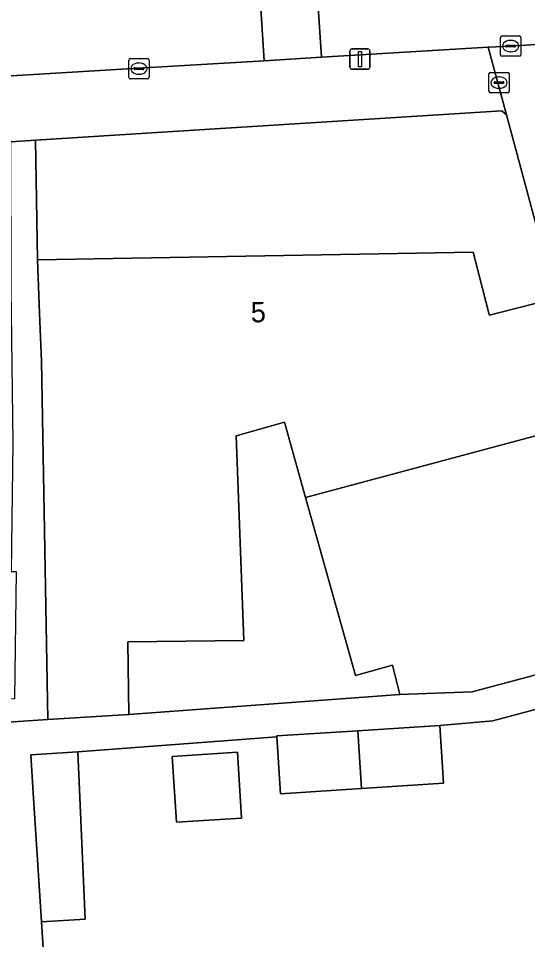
# Model space of a CAD drawing. Extents: x 159053 to 160042, y 380449 to 381423.
# Drawn here: x 159742.01 to 159767.16, y 381219.05 to 381264.56 of the extents above; entities that cross this region are included whole.
import ezdxf

# ---------------------------------------------------------------- set-up
doc = ezdxf.new("R2010")
doc.units = 0
for name, color, linetype in [('IMGEO_Brandkraan', 7, 'Continuous'), ('IMGEO_Erf', 7, 'Continuous'), ('IMGEO_Kolk', 7, 'Continuous'), ('IMGEO_Lichtmast', 7, 'Continuous'), ('IMGEO_Pand', 7, 'Continuous'), ('IMGEO_Pand_nummerreeks', 7, 'Continuous'), ('IMGEO_Rijbaan_lokaal_open', 7, 'Continuous'), ('IMGEO_Voetpad_open', 7, 'Continuous')]:
    doc.layers.add(name, color=color, linetype=linetype)

msp = doc.modelspace()

# ---------------------------------------------------------------- linework, layer by layer
at = {"layer": 'IMGEO_Brandkraan'}
for p, q in [((159765.251, 381260.964), (159765.251, 381261.816)), ((159765.326, 381261.89), (159766.178, 381261.89)), ((159766.252, 381261.816), (159766.252, 381260.964)), ((159765.51, 381261.384), (159765.51, 381261.396)), ((159765.948, 381261.347), (159765.55, 381261.347)), ((159765.553, 381261.433), (159765.951, 381261.433)), ((159765.739, 381261.67), (159765.764, 381261.67)), ((159765.994, 381261.396), (159765.994, 381261.384)), ((159766.178, 381260.89), (159765.326, 381260.89)), ((159765.762, 381261.11), (159765.737, 381261.11))]:
    msp.add_line(p, q, dxfattribs=at)
for points in [[(159765.251, 381260.964), (159765.251, 381261.816)], [(159765.326, 381261.89), (159766.178, 381261.89)], [(159766.252, 381261.816), (159766.252, 381260.964)], [(159766.178, 381260.89), (159765.326, 381260.89)]]:
    msp.add_lwpolyline(points, dxfattribs=at)
for centre, radius, start, end in [((159765.328, 381261.814), 0.0765, 91.552, 178.448), ((159765.328, 381261.814), 0.0765, 91.552, 178.448), ((159766.176, 381261.814), 0.0765, 1.552, 88.448), ((159766.176, 381261.814), 0.0765, 1.552, 88.448), ((159765.55, 381261.393), 0.0403, 85.8775, 175.7526), ((159765.547, 381261.383), 0.0366, 178.938, 274.7102), ((159765.951, 381261.39), 0.043, 264.8664, 352.4533), ((159765.955, 381261.395), 0.0386, 1.7309, 96.639), ((159765.328, 381260.966), 0.0765, 181.552, 268.448), ((159765.328, 381260.966), 0.0765, 181.552, 268.448), ((159766.176, 381260.966), 0.0765, 271.552, 358.448), ((159766.176, 381260.966), 0.0765, 271.552, 358.448)]:
    msp.add_arc(centre, radius, start, end, dxfattribs=at)
for centre, major_axis, ratio, start_param, end_param in [((159765.738, 381261.39), (-0.387, 0.002), 0.722429, 4.712389, 7.853982), ((159765.763, 381261.39), (-0.39, 0.002), 0.717154, 1.570796, 4.712389)]:
    msp.add_ellipse(centre, major_axis=major_axis, ratio=ratio, start_param=start_param, end_param=end_param, dxfattribs=at)
at = {"layer": 'IMGEO_Erf'}
for points in [[(159766.119, 381259.795), (159765.881, 381259.997), (159746.765, 381258.79), (159742.852, 381258.543), (159742.961, 381252.632), (159764.465, 381253.021), (159765.246, 381250), (159765.271, 381249.903), (159765.653, 381250), (159767.594, 381250.493), (159767.725, 381250), (159769.222, 381244.38), (159772.156, 381233.368), (159773.15, 381233.635), (159768.751, 381250)], [(159756.192, 381240.894), (159755.149, 381244.614), (159752.772, 381243.947), (159753.148, 381233.82), (159747.415, 381233.767), (159747.461, 381230.175), (159760.846, 381231.152), (159760.489, 381232.609), (159758.66, 381232.097)], [(159774.884, 381227.153), (159770.542, 381226.218), (159769.799, 381231.022), (159765.443, 381229.86), (159762.822, 381229.63), (159763.004, 381226.773), (159758.958, 381226.515), (159754.955, 381226.26), (159754.777, 381229.06), (159744.944, 381228.319), (159745.303, 381220.056), (159743.149, 381219.928), (159743.464, 381214.976), (159747.461, 381215.23), (159747.556, 381213.748), (159753.711, 381214.14), (159759.716, 381214.523), (159765.72, 381214.905), (159771.725, 381215.288), (159772.889, 381215.362), (159777.878, 381215.68)], [(159753.032, 381225.056), (159749.811, 381224.851), (159749.604, 381228.099), (159752.826, 381228.304)]]:
    msp.add_lwpolyline(points, close=True, dxfattribs=at)
at = {"layer": 'IMGEO_Kolk'}
for p, q in [((159765.823, 381262.767), (159765.823, 381263.619)), ((159765.898, 381263.693), (159766.75, 381263.693)), ((159766.824, 381263.619), (159766.824, 381262.767)), ((159766.082, 381263.187), (159766.082, 381263.199)), ((159766.52, 381263.15), (159766.122, 381263.15)), ((159766.125, 381263.236), (159766.523, 381263.236)), ((159766.311, 381263.473), (159766.336, 381263.473)), ((159766.566, 381263.199), (159766.566, 381263.187)), ((159766.75, 381262.693), (159765.898, 381262.693)), ((159766.334, 381262.913), (159766.309, 381262.913)), ((159747.462, 381261.653), (159747.462, 381262.505)), ((159747.537, 381262.579), (159748.389, 381262.579)), ((159747.95, 381262.359), (159747.975, 381262.359)), ((159748.463, 381262.505), (159748.463, 381261.653)), ((159747.721, 381262.073), (159747.721, 381262.085)), ((159748.159, 381262.036), (159747.761, 381262.036)), ((159747.764, 381262.122), (159748.162, 381262.122)), ((159747.973, 381261.799), (159747.948, 381261.799)), ((159748.205, 381262.085), (159748.205, 381262.073)), ((159748.389, 381261.579), (159747.537, 381261.579))]:
    msp.add_line(p, q, dxfattribs=at)
for points in [[(159765.823, 381262.767), (159765.823, 381263.619)], [(159765.898, 381263.693), (159766.75, 381263.693)], [(159766.824, 381263.619), (159766.824, 381262.767)], [(159766.75, 381262.693), (159765.898, 381262.693)], [(159747.462, 381261.653), (159747.462, 381262.505)], [(159747.537, 381262.579), (159748.389, 381262.579)], [(159748.463, 381262.505), (159748.463, 381261.653)], [(159748.389, 381261.579), (159747.537, 381261.579)]]:
    msp.add_lwpolyline(points, dxfattribs=at)
for centre, radius, start, end in [((159765.9, 381263.617), 0.0765, 91.552, 178.448), ((159765.9, 381263.617), 0.0765, 91.552, 178.448), ((159766.748, 381263.617), 0.0765, 1.552, 88.448), ((159766.748, 381263.617), 0.0765, 1.552, 88.448), ((159766.122, 381263.196), 0.0403, 85.8775, 175.7526), ((159766.119, 381263.186), 0.0366, 178.938, 274.7102), ((159766.523, 381263.193), 0.043, 264.8664, 352.4533), ((159766.527, 381263.198), 0.0386, 1.7309, 96.639), ((159765.9, 381262.769), 0.0765, 181.552, 268.448), ((159765.9, 381262.769), 0.0765, 181.552, 268.448), ((159766.748, 381262.769), 0.0765, 271.552, 358.448), ((159766.748, 381262.769), 0.0765, 271.552, 358.448), ((159747.539, 381262.503), 0.0765, 91.552, 178.448), ((159747.539, 381262.503), 0.0765, 91.552, 178.448), ((159748.387, 381262.503), 0.0765, 1.552, 88.448), ((159748.387, 381262.503), 0.0765, 1.552, 88.448), ((159747.761, 381262.082), 0.0403, 85.8775, 175.7526), ((159747.758, 381262.072), 0.0366, 178.938, 274.7102), ((159748.162, 381262.079), 0.043, 264.8664, 352.4533), ((159748.166, 381262.084), 0.0386, 1.7309, 96.639), ((159747.539, 381261.655), 0.0765, 181.552, 268.448), ((159747.539, 381261.655), 0.0765, 181.552, 268.448), ((159748.387, 381261.655), 0.0765, 271.552, 358.448), ((159748.387, 381261.655), 0.0765, 271.552, 358.448)]:
    msp.add_arc(centre, radius, start, end, dxfattribs=at)
for centre, major_axis, ratio, start_param, end_param in [((159766.31, 381263.193), (-0.387, 0.002), 0.722429, 4.712389, 7.853982), ((159766.335, 381263.193), (-0.39, 0.002), 0.717154, 1.570796, 4.712389), ((159747.949, 381262.079), (-0.387, 0.002), 0.722429, 4.712389, 7.853982), ((159747.974, 381262.079), (-0.39, 0.002), 0.717154, 1.570796, 4.712389)]:
    msp.add_ellipse(centre, major_axis=major_axis, ratio=ratio, start_param=start_param, end_param=end_param, dxfattribs=at)
at = {"layer": 'IMGEO_Lichtmast'}
for p, q in [((159758.483, 381263.051), (159759.273, 381263.051)), ((159759.273, 381263.051), (159758.483, 381263.051)), ((159758.383, 381262.151), (159758.383, 381262.951)), ((159758.383, 381262.951), (159758.383, 381262.151)), ((159759.373, 381262.951), (159759.373, 381262.151)), ((159759.373, 381262.151), (159759.373, 381262.951)), ((159759.273, 381262.051), (159758.483, 381262.051)), ((159758.483, 381262.051), (159759.273, 381262.051))]:
    msp.add_line(p, q, dxfattribs=at)
msp.add_lwpolyline([(159758.803, 381262.926), (159758.953, 381262.926), (159758.953, 381262.176), (159758.803, 381262.176), (159758.803, 381262.926)], dxfattribs=at)
for centre, start, end in [((159758.483, 381262.951), 90, 180), ((159758.483, 381262.951), 90, 180), ((159759.273, 381262.951), 0, 90), ((159759.273, 381262.951), 360, 90), ((159758.483, 381262.151), 180, 270), ((159758.483, 381262.151), 180, 270), ((159759.273, 381262.151), 270, 0), ((159759.273, 381262.151), 270, 0)]:
    msp.add_arc(centre, 0.1, start, end, dxfattribs=at)
at = {"layer": 'IMGEO_Pand'}
for points in [[(159756.192, 381240.894), (159761.911, 381242.424), (159769.222, 381244.38), (159767.725, 381250), (159767.594, 381250.493), (159765.653, 381250), (159765.271, 381249.903), (159765.246, 381250), (159764.465, 381253.021), (159742.961, 381252.632), (159743.059, 381250), (159743.147, 381247.635), (159743.469, 381229.918), (159747.461, 381230.175), (159747.415, 381233.767), (159753.148, 381233.82), (159752.772, 381243.947), (159755.149, 381244.614)], [(159756.192, 381240.894), (159758.66, 381232.097), (159760.489, 381232.609), (159760.846, 381231.152), (159764.43, 381231.29), (159767.328, 381232.069), (159772.156, 381233.368), (159769.222, 381244.38), (159761.911, 381242.424)], [(159758.777, 381229.372), (159754.773, 381229.117), (159754.777, 381229.06), (159754.955, 381226.26), (159758.958, 381226.515)], [(159762.822, 381229.63), (159758.777, 381229.372), (159758.958, 381226.515), (159763.004, 381226.773)], [(159744.944, 381228.319), (159742.624, 381228.172), (159742.743, 381226.298), (159743.149, 381219.928), (159745.303, 381220.056)], [(159749.811, 381224.851), (159753.032, 381225.056), (159752.826, 381228.304), (159749.604, 381228.099)]]:
    msp.add_lwpolyline(points, close=True, dxfattribs=at)
at = {"layer": 'IMGEO_Rijbaan_lokaal_open'}
msp.add_lwpolyline([(159786.404, 381271.785), (159756.507, 381269.861), (159756.974, 381262.641), (159765.21, 381263.137), (159766.325, 381263.195), (159768.537, 381263.343)], dxfattribs=at)
for points in [[(159690.02, 381265.657), (159690.455, 381258.636), (159737.83, 381261.488), (159747.111, 381262.047), (159754.15, 381262.471), (159753.683, 381269.679), (159738.049, 381268.673)], [(159756.974, 381262.641), (159756.507, 381269.861), (159753.683, 381269.679), (159754.15, 381262.471)]]:
    msp.add_lwpolyline(points, close=True, dxfattribs=at)
at = {"layer": 'IMGEO_Voetpad_open'}
for points in [[(159642.927, 381252.233), (159683.154, 381254.773), (159684.952, 381254.887), (159685.109, 381254.897), (159687.585, 381255.053), (159741.621, 381258.465), (159742.852, 381258.543), (159746.765, 381258.79), (159765.881, 381259.997), (159766.119, 381259.795), (159765.21, 381263.137), (159756.974, 381262.641), (159754.15, 381262.471), (159747.111, 381262.047), (159737.83, 381261.488), (159690.455, 381258.636), (159688.043, 381258.491), (159687.64, 381258.467), (159684.591, 381258.283), (159683.21, 381258.2), (159680.215, 381258.02), (159654.911, 381256.496)], [(159768.537, 381263.343), (159766.325, 381263.195), (159765.21, 381263.137), (159766.119, 381259.795), (159768.751, 381250), (159773.15, 381233.635), (159773.153, 381233.623), (159773.579, 381232.039), (159774.604, 381228.227), (159774.884, 381227.153), (159777.878, 381215.68), (159778.352, 381208.246), (159778.574, 381204.422)], [(159743.464, 381214.976), (159743.149, 381219.928), (159742.743, 381226.298), (159742.624, 381228.172), (159744.944, 381228.319), (159754.777, 381229.06), (159754.773, 381229.117), (159758.777, 381229.372), (159762.822, 381229.63), (159765.443, 381229.86), (159769.799, 381231.022), (159773.579, 381232.039), (159773.153, 381233.623), (159773.15, 381233.635), (159772.156, 381233.368), (159767.328, 381232.069), (159764.43, 381231.29), (159760.846, 381231.152), (159747.461, 381230.175), (159743.469, 381229.918), (159718.913, 381228.272)]]:
    msp.add_lwpolyline(points, dxfattribs=at)
msp.add_lwpolyline([(159743.147, 381247.635), (159743.059, 381250), (159742.961, 381252.632), (159742.852, 381258.543), (159741.621, 381258.465), (159741.632, 381251.122), (159741.647, 381250), (159741.698, 381246.123), (159741.731, 381243.617), (159741.652, 381237.236), (159741.652, 381237.233), (159741.894, 381237.233), (159741.823, 381230.952), (159733.443, 381230.704), (159729.16, 381230.499), (159729.163, 381230.067), (159725.159, 381230.04), (159721.017, 381230.013), (159718.846, 381229.925), (159718.913, 381228.272), (159743.469, 381229.918)], close=True, dxfattribs=at)

# ---------------------------------------------------------------- texts
at = {"layer": 'IMGEO_Pand_nummerreeks'}
msp.add_text('5', height=1, rotation=1.0363, dxfattribs=at).set_placement((159753.497, 381249.543))

doc.saveas('drawing.dxf')
